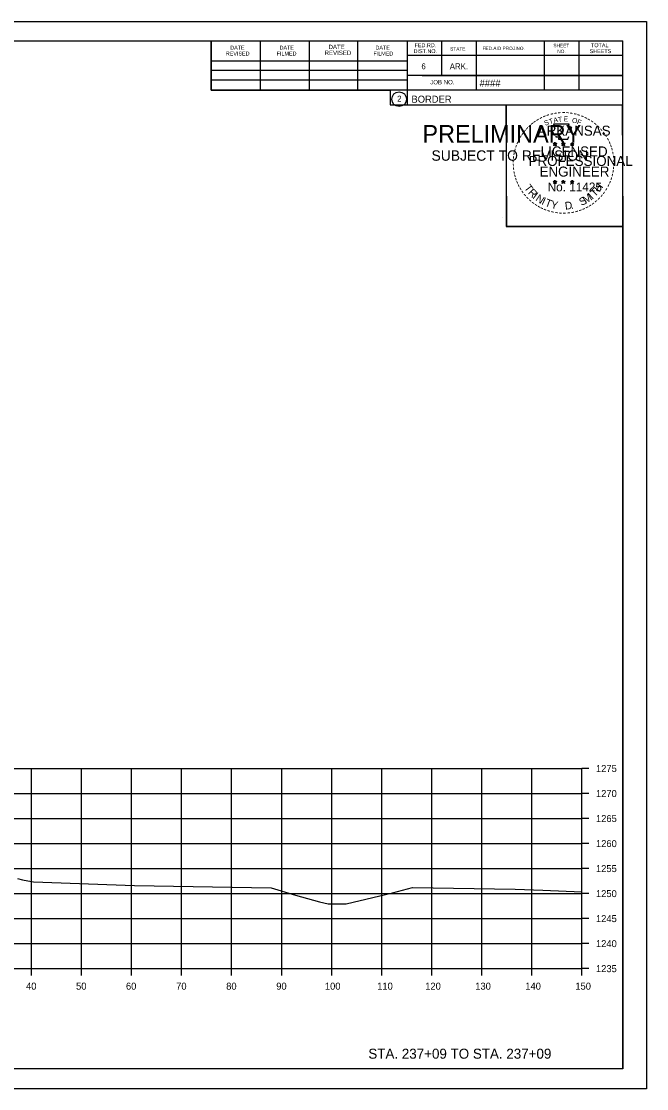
# Model space of a CAD drawing. Extents: x -70 to 701944, y -4 to 666871.
# Drawn here: x 663034.5 to 663159.5, y 658142.9 to 658356.3 of the extents above; entities that cross this region are included whole.
import ezdxf

# ---------------------------------------------------------------- set-up
doc = ezdxf.new("R2010")
doc.units = 0
for name, color, linetype in [('R_Axis', 7, 'Continuous'), ('R_Axis Annot', 7, 'Continuous'), ('R_Border', 7, 'Continuous'), ('R_Border PE', 7, 'Continuous'), ('R_Border Prem', 7, 'Continuous'), ('R_Draft', 7, 'Continuous'), ('R_Exist Surface', 7, 'Continuous'), ('R_Grid', 7, 'Continuous'), ('R_No Plot', 7, 'Continuous')]:
    doc.layers.add(name, color=color, linetype=linetype)

msp = doc.modelspace()

# ---------------------------------------------------------------- linework, layer by layer
at = {"layer": 'R_Axis'}
for p, q in [((663146.52, 658166.9), (663146.52, 658206.9)), ((663147.92, 658206.9), (663146.52, 658206.9)), ((663147.92, 658201.9), (663146.52, 658201.9)), ((663147.92, 658196.9), (663146.52, 658196.9)), ((663147.92, 658191.9), (663146.52, 658191.9)), ((663147.92, 658186.9), (663146.52, 658186.9)), ((663147.92, 658181.9), (663146.52, 658181.9)), ((663147.92, 658176.9), (663146.52, 658176.9)), ((663147.92, 658171.9), (663146.52, 658171.9)), ((662846.52, 658166.9), (663146.52, 658166.9)), ((663036.52, 658165.5), (663036.52, 658166.9)), ((663046.52, 658165.5), (663046.52, 658166.9)), ((663056.52, 658165.5), (663056.52, 658166.9)), ((663066.52, 658165.5), (663066.52, 658166.9)), ((663076.52, 658165.5), (663076.52, 658166.9)), ((663086.52, 658165.5), (663086.52, 658166.9)), ((663096.52, 658165.5), (663096.52, 658166.9)), ((663106.52, 658165.5), (663106.52, 658166.9)), ((663116.52, 658165.5), (663116.52, 658166.9)), ((663126.52, 658165.5), (663126.52, 658166.9)), ((663136.52, 658165.5), (663136.52, 658166.9)), ((663146.52, 658165.5), (663146.52, 658166.9)), ((663147.92, 658166.9), (663146.52, 658166.9))]:
    msp.add_line(p, q, dxfattribs=at)
at = {"layer": 'R_Border'}
for p, q in [((662838.52, 658352.36), (663154.7, 658352.36)), ((663072.44, 658342.48), (663072.44, 658352.36)), ((663082.3, 658342.48), (663082.3, 658352.16)), ((663092.06, 658342.48), (663092.06, 658352.16)), ((663101.74, 658342.48), (663101.74, 658352.16)), ((663111.6, 658352.36), (663111.6, 658339.56)), ((663118.44, 658352.36), (663118.44, 658345.42)), ((663125.38, 658352.36), (663125.38, 658342.48)), ((663138.96, 658352.36), (663138.96, 658342.48)), ((663145.9, 658352.36), (663145.9, 658342.48)), ((663154.7, 658146.9), (663154.7, 658352.36)), ((663154.7, 658349.42), (663111.6, 658349.42)), ((663154.7, 658349.44), (663154.7, 658349.44)), ((663072.44, 658348.34), (663111.6, 658348.34)), ((663072.44, 658346.48), (663111.6, 658346.48)), ((663154.7, 658345.42), (663111.6, 658345.42)), ((663114.56, 658345.42), (663154.7, 658345.42)), ((663072.44, 658342.48), (663072.44, 658344.54)), ((663072.44, 658344.54), (663111.6, 658344.54)), ((663154.7, 658342.48), (663072.44, 658342.48)), ((663111.6, 658339.56), (663154.7, 658339.56)), ((663154.7, 658146.9), (662838.52, 658146.9))]:
    msp.add_line(p, q, dxfattribs=at)
msp.add_circle((663109.99, 658340.69), 1.47, dxfattribs=at)
at = {"layer": 'R_Border PE'}
for p, q in [((663140.78, 658331.81), (663141.13, 658331.7)), ((663140.78, 658331.81), (663141.04, 658331.77)), ((663140.78, 658331.81), (663141.02, 658331.69)), ((663140.92, 658331.4), (663141.13, 658331.7)), ((663140.92, 658331.4), (663141.04, 658331.65)), ((663140.92, 658331.4), (663141.13, 658331.62)), ((663141.13, 658332.07), (663141.09, 658331.81)), ((663141.13, 658331.7), (663141.13, 658332.07)), ((663141.13, 658332.07), (663141.18, 658331.82)), ((663141.48, 658331.81), (663141.13, 658331.7)), ((663141.35, 658331.4), (663141.13, 658331.7)), ((663141.35, 658331.4), (663141.13, 658331.62)), ((663141.48, 658331.81), (663141.19, 658331.76)), ((663141.35, 658331.4), (663141.21, 658331.69)), ((663141.48, 658331.81), (663141.28, 658331.71)), ((663142.45, 658331.81), (663142.8, 658331.7)), ((663142.45, 658331.81), (663142.71, 658331.77)), ((663142.45, 658331.81), (663142.69, 658331.69)), ((663142.59, 658331.4), (663142.8, 658331.7)), ((663142.59, 658331.4), (663142.71, 658331.65)), ((663142.59, 658331.4), (663142.8, 658331.62)), ((663142.8, 658332.07), (663142.76, 658331.81)), ((663142.8, 658331.7), (663142.8, 658332.07)), ((663142.8, 658332.07), (663142.85, 658331.82)), ((663143.15, 658331.81), (663142.8, 658331.7)), ((663143.02, 658331.4), (663142.8, 658331.7)), ((663143.02, 658331.4), (663142.8, 658331.62)), ((663143.15, 658331.81), (663142.86, 658331.76)), ((663143.02, 658331.4), (663142.88, 658331.69)), ((663143.15, 658331.81), (663142.95, 658331.71)), ((663144.22, 658331.8), (663144.57, 658331.69)), ((663144.22, 658331.8), (663144.47, 658331.75)), ((663144.22, 658331.8), (663144.45, 658331.68)), ((663144.35, 658331.39), (663144.57, 658331.69)), ((663144.35, 658331.39), (663144.48, 658331.64)), ((663144.35, 658331.39), (663144.56, 658331.61)), ((663144.57, 658332.05), (663144.53, 658331.8)), ((663144.78, 658331.39), (663144.56, 658331.61)), ((663144.57, 658331.69), (663144.57, 658332.05)), ((663144.57, 658332.05), (663144.62, 658331.8)), ((663144.91, 658331.8), (663144.57, 658331.69)), ((663144.78, 658331.39), (663144.57, 658331.69)), ((663144.91, 658331.8), (663144.63, 658331.75)), ((663144.78, 658331.39), (663144.64, 658331.68)), ((663144.91, 658331.8), (663144.71, 658331.7)), ((663140.78, 658324.24), (663141.13, 658324.13)), ((663140.78, 658324.24), (663141.03, 658324.19)), ((663140.78, 658324.24), (663141.02, 658324.12)), ((663140.91, 658323.83), (663141.13, 658324.13)), ((663140.91, 658323.83), (663141.04, 658324.07)), ((663140.91, 658323.83), (663141.13, 658324.05)), ((663141.13, 658324.49), (663141.09, 658324.24)), ((663141.13, 658324.13), (663141.13, 658324.49)), ((663141.13, 658324.49), (663141.18, 658324.24)), ((663141.48, 658324.24), (663141.13, 658324.13)), ((663141.34, 658323.83), (663141.13, 658324.13)), ((663141.34, 658323.83), (663141.13, 658324.04)), ((663141.48, 658324.24), (663141.19, 658324.19)), ((663141.34, 658323.83), (663141.2, 658324.12)), ((663141.48, 658324.24), (663141.27, 658324.14)), ((663142.45, 658324.24), (663142.8, 658324.13)), ((663142.45, 658324.24), (663142.7, 658324.19)), ((663142.45, 658324.24), (663142.69, 658324.12)), ((663142.58, 658323.83), (663142.8, 658324.13)), ((663142.58, 658323.83), (663142.71, 658324.07)), ((663142.58, 658323.83), (663142.8, 658324.05)), ((663142.8, 658324.49), (663142.76, 658324.24)), ((663142.8, 658324.13), (663142.8, 658324.49)), ((663142.8, 658324.49), (663142.85, 658324.24)), ((663143.14, 658324.24), (663142.8, 658324.13)), ((663143.01, 658323.83), (663142.8, 658324.13)), ((663143.01, 658323.83), (663142.8, 658324.04)), ((663143.14, 658324.24), (663142.86, 658324.19)), ((663143.01, 658323.83), (663142.87, 658324.12)), ((663143.14, 658324.24), (663142.94, 658324.14)), ((663144.22, 658324.23), (663144.56, 658324.12)), ((663144.22, 658324.23), (663144.47, 658324.18)), ((663144.22, 658324.23), (663144.45, 658324.11)), ((663144.35, 658323.82), (663144.56, 658324.12)), ((663144.35, 658323.82), (663144.47, 658324.06)), ((663144.35, 658323.82), (663144.56, 658324.04)), ((663144.56, 658324.48), (663144.52, 658324.23)), ((663144.56, 658324.12), (663144.56, 658324.48)), ((663144.56, 658324.48), (663144.61, 658324.23)), ((663144.91, 658324.23), (663144.56, 658324.12)), ((663144.78, 658323.82), (663144.56, 658324.12)), ((663144.78, 658323.82), (663144.56, 658324.03)), ((663144.91, 658324.23), (663144.63, 658324.18)), ((663144.78, 658323.82), (663144.64, 658324.11)), ((663144.91, 658324.23), (663144.71, 658324.13))]:
    msp.add_line(p, q, dxfattribs=at)
for points in [[(663140.82, 658335.69), (663141.09, 658334.86)], [(663144.34, 658334.77), (663144.48, 658335.05), (663143.79, 658335.03), (663143.94, 658335.69), (663140.82, 658335.69)], [(663141.32, 658333.27), (663141.32, 658333.18), (663141.88, 658333.16), (663141.83, 658332.69), (663143.7, 658332.69), (663143.9, 658333.22)], [(663141.13, 658332.07), (663141.35, 658331.4), (663140.78, 658331.81), (663141.48, 658331.81), (663140.92, 658331.4), (663141.13, 658332.07)], [(663142.8, 658332.07), (663143.02, 658331.4), (663142.45, 658331.81), (663143.15, 658331.81), (663142.59, 658331.4), (663142.8, 658332.07)], [(663144.57, 658332.05), (663144.78, 658331.39), (663144.22, 658331.8), (663144.91, 658331.8), (663144.35, 658331.39), (663144.57, 658332.05)], [(663141.13, 658324.49), (663141.34, 658323.83), (663140.78, 658324.24), (663141.48, 658324.24), (663140.91, 658323.83), (663141.13, 658324.49)], [(663142.8, 658324.49), (663143.01, 658323.83), (663142.45, 658324.24), (663143.14, 658324.24), (663142.58, 658323.83), (663142.8, 658324.49)], [(663144.56, 658324.48), (663144.78, 658323.82), (663144.22, 658324.23), (663144.91, 658324.23), (663144.35, 658323.82), (663144.56, 658324.48)]]:
    msp.add_lwpolyline(points, dxfattribs=at)
for centre, radius in [((663141.13, 658331.7), 0.172), ((663141.13, 658331.7), 0.145), ((663141.13, 658331.7), 0.116), ((663141.13, 658331.7), 0.0991), ((663141.13, 658331.7), 0.0747), ((663141.13, 658331.7), 0.0495), ((663141.13, 658331.7), 0.0296), ((663142.8, 658331.7), 0.172), ((663142.8, 658331.7), 0.145), ((663142.8, 658331.7), 0.116), ((663142.8, 658331.7), 0.0991), ((663142.8, 658331.7), 0.0747), ((663142.8, 658331.7), 0.0495), ((663142.8, 658331.7), 0.0296), ((663144.57, 658331.69), 0.172), ((663144.57, 658331.69), 0.145), ((663144.57, 658331.69), 0.116), ((663144.57, 658331.69), 0.0991), ((663144.57, 658331.69), 0.0747), ((663144.57, 658331.69), 0.0495), ((663144.57, 658331.69), 0.0296), ((663141.13, 658324.13), 0.172), ((663141.13, 658324.13), 0.145), ((663141.13, 658324.13), 0.116), ((663141.13, 658324.13), 0.0991), ((663141.13, 658324.13), 0.0747), ((663141.13, 658324.13), 0.0495), ((663141.13, 658324.13), 0.0296), ((663142.8, 658324.13), 0.172), ((663142.8, 658324.13), 0.145), ((663142.8, 658324.13), 0.116), ((663142.8, 658324.13), 0.0991), ((663142.8, 658324.13), 0.0747), ((663142.8, 658324.13), 0.0495), ((663142.8, 658324.13), 0.0296), ((663144.56, 658324.12), 0.172), ((663144.56, 658324.12), 0.145), ((663144.56, 658324.12), 0.116), ((663144.56, 658324.12), 0.0991), ((663144.56, 658324.12), 0.0747), ((663144.56, 658324.12), 0.0495), ((663144.56, 658324.12), 0.0296)]:
    msp.add_circle(centre, radius, dxfattribs=at)
at = {"layer": 'R_Exist Surface'}
msp.add_lwpolyline([(663033.74, 658184.9), (663034.73, 658184.67), (663035.79, 658184.47), (663036.93, 658184.27), (663057.12, 658183.49), (663084.44, 658183.08), (663089.26, 658181.56), (663094.09, 658180.27), (663095.8, 658179.85), (663096.14, 658179.84), (663099.38, 658179.88), (663108.64, 658182.07), (663112.64, 658183.11), (663133.16, 658182.79), (663138.69, 658182.59), (663146.52, 658182.27)], dxfattribs=at)
at = {"layer": 'R_Grid'}
for p, q in [((662846.52, 658206.9), (663146.52, 658206.9)), ((663036.52, 658166.9), (663036.52, 658206.9)), ((663046.52, 658166.9), (663046.52, 658206.9)), ((663056.52, 658166.9), (663056.52, 658206.9)), ((663066.52, 658166.9), (663066.52, 658206.9)), ((663076.52, 658166.9), (663076.52, 658206.9)), ((663086.52, 658166.9), (663086.52, 658206.9)), ((663096.52, 658166.9), (663096.52, 658206.9)), ((663106.52, 658166.9), (663106.52, 658206.9)), ((663116.52, 658166.9), (663116.52, 658206.9)), ((663126.52, 658166.9), (663126.52, 658206.9)), ((663136.52, 658166.9), (663136.52, 658206.9)), ((663146.52, 658166.9), (663146.52, 658206.9)), ((662846.52, 658201.9), (663146.52, 658201.9)), ((662846.52, 658196.9), (663146.52, 658196.9)), ((662846.52, 658191.9), (663146.52, 658191.9)), ((662846.52, 658186.9), (663146.52, 658186.9)), ((662846.52, 658181.9), (663146.52, 658181.9)), ((662846.52, 658176.9), (663146.52, 658176.9)), ((662846.52, 658171.9), (663146.52, 658171.9)), ((662846.52, 658166.9), (663146.52, 658166.9))]:
    msp.add_line(p, q, dxfattribs=at)
at = {"layer": 'R_No Plot'}
for p, q in [((662826.12, 658356.25), (663159.45, 658356.25)), ((663130.73, 658317.1), (663130.73, 658317.1)), ((662826.12, 658142.92), (663159.45, 658142.92))]:
    msp.add_line(p, q, dxfattribs=at)
for points in [[(662826.11, 658356.25), (663159.45, 658356.25), (663159.45, 658142.91), (662826.11, 658142.91)], [(663072.44, 658352.36), (663072.44, 658342.48), (663108.17, 658342.48), (663108.17, 658339.56), (663131.37, 658339.56), (663131.37, 658315.22), (663154.7, 658315.22), (663154.7, 658146.9), (662838.52, 658146.9), (662838.52, 658352.36)], [(663131.37, 658339.56), (663154.58, 658339.56), (663154.7, 658315.22), (663131.49, 658315.22)]]:
    msp.add_lwpolyline(points, close=True, dxfattribs=at)

# ---------------------------------------------------------------- texts
at = {"layer": 'R_Axis Annot'}
for s, p in [('1275', (663149.32, 658206.2)), ('1270', (663149.32, 658201.2)), ('1265', (663149.32, 658196.2)), ('1260', (663149.32, 658191.2)), ('1255', (663149.32, 658186.2)), ('1250', (663149.32, 658181.2)), ('1245', (663149.32, 658176.2)), ('1240', (663149.32, 658171.2)), ('1235', (663149.32, 658166.2)), ('40', (663035.43, 658162.7)), ('50', (663045.43, 658162.7)), ('60', (663055.4, 658162.7)), ('70', (663065.43, 658162.7)), ('80', (663075.43, 658162.7)), ('90', (663085.43, 658162.7)), ('100', (663095.15, 658162.7)), ('110', (663105.6, 658162.7)), ('120', (663115.2, 658162.7)), ('130', (663125.2, 658162.7)), ('140', (663135.2, 658162.7)), ('150', (663145.2, 658162.7))]:
    msp.add_text(s, height=1.4, dxfattribs=at).set_placement(p)
at = {"layer": 'R_Border'}
for s, height, p in [('DATE', 0.782, (663076.24, 658350.6)), ('DATE', 0.782, (663086.1, 658350.6)), ('DATE', 0.879, (663095.88, 658350.7)), ('DATE', 0.782, (663105.26, 658350.6)), ('FED.RD.', 0.782, (663113.08, 658351.08)), ('SHEET', 0.684, (663140.82, 658351.08)), ('TOTAL', 0.782, (663148.34, 658351.08)), ('REVISED', 0.782, (663075.36, 658349.42)), ('FILMED', 0.782, (663085.52, 658349.42)), ('REVISED', 0.879, (663095.1, 658349.52)), ('FILMED', 0.782, (663104.86, 658349.42)), ('DIST.NO.', 0.782, (663112.88, 658349.9)), ('STATE', 0.684, (663120.2, 658350.4)), ('FED.AID PROJ.NO.', 0.684, (663126.66, 658350.5)), ('NO.', 0.684, (663141.6, 658349.9)), ('SHEETS', 0.782, (663148.06, 658349.9)), ('6', 1.17, (663114.44, 658346.68)), ('ARK.', 1.172, (663120.1, 658346.68)), ('JOB NO.', 0.879, (663116.2, 658343.66)), ('####', 1.4, (663126.08, 658343.22)), ('2', 1.17, (663109.6, 658340.21)), ('BORDER', 1.4, (663112.46, 658339.99))]:
    msp.add_text(s, height=height, rotation=360, dxfattribs=at).set_placement(p)
at = {"layer": 'R_Border PE'}
for s, height, rotation, p in [('-', 1.6, 36.2317, (663137.13, 658335.47)), ('-', 1.6, 34.0636, (663137.71, 658335.86)), ('-', 1.6, 28.7918, (663138.31, 658336.23)), ('-', 1.6, 24.3072, (663138.94, 658336.55)), ('S', 1, 21.594, (663139.18, 658335.37)), ('-', 1.6, 19.1761, (663139.57, 658336.82)), ('T', 1, 16.4036, (663140.09, 658335.7)), ('-', 1.6, 13.6301, (663140.32, 658337.06)), ('A', 1, 11.2132, (663140.92, 658335.95)), ('-', 1.6, 10.2193, (663141, 658337.22)), ('T', 1, 6.0228, (663141.77, 658336.12)), ('-', 1.6, 5.8968, (663141.73, 658337.33)), ('-', 1.6, 0.1862, (663142.5, 658337.4)), ('E', 1, 0.8323, (663142.87, 658336.23)), ('-', 1.6, 357.743, (663143.22, 658337.39)), ('-', 1.6, 352.1617, (663143.97, 658337.33)), ('O', 1, 350.4515, (663144.48, 658336.02)), ('-', 1.6, 347.2049, (663144.69, 658337.22)), ('F', 1, 340.0707, (663145.43, 658335.79)), ('-', 1.6, 342.3362, (663145.32, 658337.06)), ('-', 1.6, 337.8551, (663146.06, 658336.84)), ('-', 1.6, 334.1211, (663146.69, 658336.57)), ('-', 1.6, 329.6409, (663147.27, 658336.29)), ('-', 1.6, 325.8627, (663147.91, 658335.93)), ('-', 1.6, 50.6142, (663135.37, 658333.71)), ('-', 1.6, 48.423, (663135.77, 658334.19)), ('-', 1.6, 42.9622, (663136.22, 658334.67)), ('-', 1.6, 38.9507, (663136.65, 658335.09)), ('ARKANSAS', 2, 360, (663137.68, 658333.4)), ('-', 1.6, 320.5297, (663148.52, 658335.5)), ('-', 1.6, 315.5786, (663149.12, 658335.01)), ('-', 1.6, 309.8797, (663149.69, 658334.46)), ('-', 1.6, 67.7743, (663134.06, 658331.39)), ('-', 1.6, 62.8713, (663134.32, 658332)), ('-', 1.6, 58.0706, (663134.63, 658332.61)), ('-', 1.6, 54.2325, (663134.96, 658333.14)), ('-', 1.6, 306.6522, (663150.21, 658333.86)), ('-', 1.4, 303.6753, (663150.7, 658333.29)), ('-', 1.6, 299.6684, (663151.02, 658332.68)), ('-', 1.6, 294.6628, (663151.34, 658332.07)), ('-', 1.6, 81.2013, (663133.51, 658329.33)), ('-', 1.6, 75.461, (663133.64, 658330.04)), ('-', 1.6, 72.3945, (663133.84, 658330.76)), ('LICENSED', 2, 360, (663138.28, 658329.25)), ('DWB', 0.01, 360, (663141.12, 658331.7)), ('DWB', 0.01, 360, (663142.79, 658331.7)), ('DWB', 0.01, 360, (663144.55, 658331.68)), ('-', 1.6, 290.5728, (663151.6, 658331.5)), ('-', 1.6, 285.1233, (663151.83, 658330.92)), ('-', 1.6, 280.5493, (663152.03, 658330.17)), ('-', 1.6, 89.0622, (663133.41, 658327.94)), ('-', 1.6, 85.1863, (663133.44, 658328.64)), ('PROFESSIONAL', 2, 360, (663135.85, 658327.35)), ('-', 1.6, 276.5962, (663152.2, 658329.41)), ('-', 1.6, 274.3301, (663152.26, 658328.68)), ('-', 1.6, 269.9407, (663152.29, 658328.05)), ('-', 1.6, 94.1959, (663133.45, 658327.21)), ('-', 1.6, 98.9479, (663133.52, 658326.55)), ('-', 1.6, 101.7149, (663133.65, 658325.81)), ('ENGINEER', 2, 360, (663138.04, 658325.22)), ('-', 1.6, 255.7626, (663152.09, 658326.05)), ('-', 1.6, 260.9953, (663152.2, 658326.73)), ('-', 1.6, 263.5172, (663152.27, 658327.39)), ('-', 1.6, 105.4578, (663133.82, 658325.22)), ('-', 1.6, 109.0874, (663134.03, 658324.59)), ('-', 1.6, 114.0643, (663134.28, 658323.99)), ('-', 1.6, 115.7289, (663134.59, 658323.37)), ('T', 1.54, 306.0406, (663134.89, 658322.97)), ('No. 11425', 1.757, 360, (663139.67, 658322.27)), ('DWB', 0.01, 360, (663141.12, 658324.12)), ('DWB', 0.01, 360, (663142.79, 658324.12)), ('DWB', 0.01, 360, (663144.55, 658324.11)), ('H', 1.54, 54.6088, (663150.01, 658322)), ('-', 1.6, 244.6197, (663151.42, 658324.03)), ('-', 1.6, 247.8887, (663151.69, 658324.66)), ('-', 1.6, 252.8681, (663151.91, 658325.33)), ('-', 1.6, 120.4471, (663134.95, 658322.79)), ('-', 1.6, 125.8934, (663135.35, 658322.23)), ('-', 1.6, 130.7181, (663135.81, 658321.67)), ('R', 1.54, 314.005, (663135.65, 658321.92)), ('I', 1.54, 321.9694, (663136.55, 658320.99)), ('N', 1.54, 326.5002, (663137.12, 658320.51)), ('M', 1.54, 32.6563, (663147.27, 658319.73)), ('I', 1.54, 42.1136, (663148.56, 658320.58)), ('T', 1.54, 46.6444, (663149.12, 658321.06)), ('-', 1.6, 231.2538, (663150.2, 658322.06)), ('-', 1.6, 233.8452, (663150.63, 658322.63)), ('-', 1.6, 239.0712, (663151.03, 658323.28)), ('-', 1.6, 134.2238, (663136.33, 658321.13)), ('-', 1.6, 138.9338, (663136.85, 658320.67)), ('-', 1.6, 144.6463, (663137.41, 658320.26)), ('-', 1.6, 148.0898, (663137.97, 658319.89)), ('-', 1.6, 151.5704, (663138.55, 658319.56)), ('I', 1.54, 335.3603, (663138.33, 658319.73)), ('T', 1.54, 339.8912, (663138.99, 658319.4)), ('Y', 1.54, 347.8556, (663140.2, 658318.96)), ('D', 1.54, 6.3969, (663143.19, 658318.6)), ('S', 1.54, 26.9312, (663146.43, 658319.33)), ('-', 1.6, 212.2491, (663148.11, 658320.13)), ('-', 1.6, 215.7363, (663148.65, 658320.52)), ('-', 1.6, 221.0851, (663149.2, 658320.99)), ('-', 1.6, 225.7653, (663149.72, 658321.5)), ('-', 1.6, 154.6002, (663139.07, 658319.32)), ('-', 1.6, 158.5612, (663139.7, 658319.06)), ('-', 1.6, 162.7983, (663140.38, 658318.85)), ('-', 1.6, 167.5555, (663141.1, 658318.69)), ('-', 1.6, 173.1155, (663141.87, 658318.58)), ('-', 1.6, 176.5183, (663142.62, 658318.52)), ('-', 1.6, 181.5918, (663143.36, 658318.54)), ('-', 1.6, 185.8167, (663144.17, 658318.62)), ('-', 1.6, 191.2858, (663144.91, 658318.75)), ('.', 1.54, 13.7642, (663144.38, 658318.72)), ('-', 1.6, 195.4743, (663145.64, 658318.95)), ('-', 1.6, 200.7184, (663146.31, 658319.19)), ('-', 1.6, 204.2516, (663146.93, 658319.46)), ('-', 1.6, 207.3568, (663147.56, 658319.78))]:
    msp.add_text(s, height=height, rotation=rotation, dxfattribs=at).set_placement(p)
at = {"layer": 'R_Border Prem'}
for s, height, p in [('PRELIMINARY', 3.5, (663114.65, 658332.02)), ('DWB', 0.01, (663115.4, 658333.87)), ('SUBJECT TO REVISION', 2.0751, (663116.46, 658328.39))]:
    msp.add_text(s, height=height, rotation=360, dxfattribs=at).set_placement(p)
at = {"layer": 'R_Draft'}
msp.add_text('STA. 237+09 TO STA. 237+09', height=2, dxfattribs=at).set_placement((663103.84, 658148.9))

doc.saveas('drawing.dxf')
